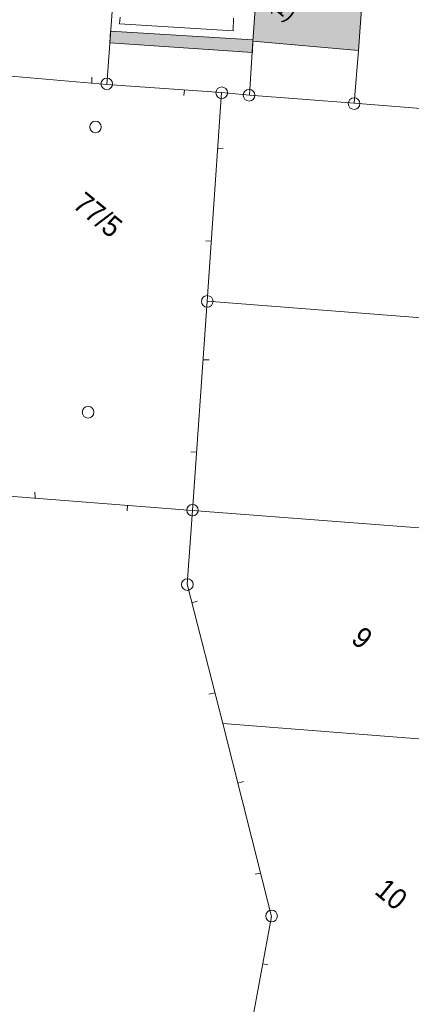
# Model space of a CAD drawing. Header units: metres. Extents: x -740 to 758, y -633 to 854.
# Tile 284 of 656: x -92 to -71, y -450 to -397. Entities that reach past the tile are written whole.
import ezdxf

# ---------------------------------------------------------------- set-up
doc = ezdxf.new("R2010")
doc.units = ezdxf.units.M
doc.header["$MEASUREMENT"] = 0
doc.layers.add('Grundkarte.LOVION', color=7, linetype='Continuous')
doc.layers.add('Grundkarte_Text.LOVION', color=7, linetype='Continuous')
doc.styles.add('ERSTELLTER_STIL_1', font='arial.ttf')

msp = doc.modelspace()

# ---------------------------------------------------------------- hatches: boundary and pattern name
at = {"layer": 'Grundkarte.LOVION', "linetype": 'Continuous', "lineweight": 18}
for points in [[(-72.761, -381.767), (-71.437, -364.17), (-77.155, -363.724), (-79.643, -398.134), (-73.978, -398.644)], [(-87.318, -398.234), (-79.671, -398.757), (-79.649, -398.075), (-87.29, -397.611)]]:
    msp.add_hatch(color=254, dxfattribs=at).paths.add_polyline_path(points)

# ---------------------------------------------------------------- linework, layer by layer
at = {"layer": 'Grundkarte.LOVION', "color": 8, "linetype": 'Continuous', "lineweight": 18}
for points in [[(-86.627, -388.679), (-87.484, -400.467), (-93.266, -399.968), (-114.59, -402.851), (-122.841, -360.477)], [(-77.155, -363.724), (-79.643, -398.134), (-79.831, -401.049), (-81.323, -400.899), (-87.484, -400.467), (-86.627, -388.679)], [(-77.155, -363.724), (-79.643, -398.134), (-79.831, -401.049), (-81.323, -400.899), (-87.484, -400.467), (-86.627, -388.679)], [(-80.68, -396.905), (-80.702, -397.587), (-86.798, -397.208), (-86.773, -396.851)], [(-93.266, -399.968), (-87.484, -400.467), (-81.323, -400.899), (-82.089, -412.116)], [(-88.291, -400.073), (-88.289, -400.398)], [(-83.346, -401.067), (-83.316, -400.769)], [(-81.234, -403.935), (-81.532, -403.905)], [(-82.169, -408.873), (-81.871, -408.903)], [(-82.089, -412.116), (-82.88, -423.366)], [(-81.987, -415.269), (-82.312, -415.271)], [(-82.982, -420.213), (-82.683, -420.243)], [(-91.34, -422.39), (-91.338, -422.715)], [(-94.823, -422.435), (-82.88, -423.366)], [(-94.823, -422.435), (-82.88, -423.366), (-83.173, -427.326), (-81.258, -434.823), (-78.647, -445.208), (-80.306, -454.237), (-83.171, -462.113), (-86.21, -470.331), (-86.837, -472.077), (-89.468, -475.999), (-86.837, -472.077), (-86.21, -470.331), (-73.716, -476.291), (-71.766, -477.194), (-71.701, -477.247), (-61.473, -482.099), (-58.096, -483.69), (-63.851, -495.868), (-66.673, -494.518), (-67.293, -494.224), (-66.673, -494.518), (-63.851, -495.868), (-64.272, -496.707)], [(-86.396, -423.385), (-86.366, -423.086)], [(-82.88, -423.366), (-83.173, -427.326), (-81.258, -434.823), (-78.647, -445.208), (-80.306, -454.237)], [(-82.64, -428.249), (-82.927, -428.336)], [(-82.004, -433.241), (-81.685, -433.18)], [(-80.155, -437.937), (-80.442, -438.024)], [(-79.52, -442.929), (-79.259, -442.874)], [(-78.837, -447.798), (-79.109, -447.736)]]:
    msp.add_lwpolyline(points, dxfattribs=at)
at = {"layer": 'Grundkarte.LOVION', "color": 253, "linetype": 'Continuous', "lineweight": 18}
for points in [[(-77.155, -363.724), (-75.994, -362.901), (-74.584, -362.822), (-71.37, -363.04), (-71.437, -364.17), (-72.761, -381.767), (-73.978, -398.644), (-74.203, -401.474), (-79.831, -401.049), (-79.643, -398.134)], [(-66.634, -435.964), (-81.258, -434.823), (-83.173, -427.326), (-82.88, -423.366), (-82.089, -412.116), (-81.323, -400.899), (-79.831, -401.049), (-74.203, -401.474), (-73.978, -398.644), (-72.761, -381.767), (-61.836, -382.561), (-49.366, -383.44), (-45.615, -383.723), (-47.04, -403.606), (-47.837, -414.797), (-48.603, -426.014), (-49.427, -437.238), (-53.146, -436.981), (-64.641, -436.095)], [(-93.989, -410.413), (-93.266, -399.968), (-87.484, -400.467), (-81.323, -400.899), (-82.089, -412.116), (-82.88, -423.366), (-94.823, -422.435)], [(-81.258, -434.823), (-66.634, -435.964), (-64.641, -436.095), (-53.146, -436.981), (-49.427, -437.238), (-50.888, -456.444), (-54.523, -456.149), (-65.032, -455.374), (-65.954, -455.316), (-69.946, -454.997), (-80.306, -454.237), (-78.647, -445.208)]]:
    msp.add_lwpolyline(points, close=True, dxfattribs=at)
at = {"layer": 'Grundkarte.LOVION', "color": 8, "linetype": 'Continuous', "lineweight": 18}
for points in [[(-77.155, -363.724), (-75.994, -362.901), (-74.584, -362.822), (-71.37, -363.04), (-71.437, -364.17), (-72.761, -381.767), (-73.978, -398.644), (-74.203, -401.474), (-79.831, -401.049), (-79.643, -398.134)], [(-72.761, -381.767), (-73.978, -398.644), (-79.643, -398.134), (-77.155, -363.724), (-71.437, -364.17)], [(-72.761, -381.767), (-61.836, -382.561), (-49.366, -383.44), (-45.615, -383.723), (-47.04, -403.606), (-50.765, -403.291), (-61.754, -402.444), (-64.195, -402.269), (-65.655, -402.145), (-67.291, -402.039), (-70.867, -401.739), (-74.203, -401.474), (-73.978, -398.644)], [(-93.989, -410.413), (-93.266, -399.968), (-87.484, -400.467), (-81.323, -400.899), (-82.089, -412.116), (-82.88, -423.366), (-94.823, -422.435)], [(-81.323, -400.899), (-79.831, -401.049), (-74.203, -401.474), (-70.867, -401.739), (-67.291, -402.039), (-65.655, -402.145), (-64.195, -402.269), (-61.754, -402.444), (-50.765, -403.291), (-47.04, -403.606), (-47.837, -414.797), (-51.472, -414.502), (-65.051, -413.465), (-65.291, -413.43), (-82.089, -412.116)], [(-82.089, -412.116), (-65.291, -413.43), (-65.051, -413.465), (-51.472, -414.502), (-47.837, -414.797), (-48.603, -426.014), (-52.387, -425.705), (-66.056, -424.647), (-68.854, -424.448), (-82.88, -423.366)], [(-82.88, -423.366), (-68.854, -424.448), (-66.056, -424.647), (-52.387, -425.705), (-48.603, -426.014), (-49.427, -437.238), (-53.146, -436.981), (-64.641, -436.095), (-66.634, -435.964), (-81.258, -434.823), (-83.173, -427.326)], [(-81.258, -434.823), (-66.634, -435.964), (-64.641, -436.095), (-53.146, -436.981), (-49.427, -437.238), (-50.888, -456.444), (-54.523, -456.149), (-65.032, -455.374), (-65.954, -455.316), (-69.946, -454.997), (-80.306, -454.237), (-78.647, -445.208)]]:
    msp.add_lwpolyline(points, close=True, dxfattribs=at)
at = {"layer": 'Grundkarte.LOVION', "color": 253, "linetype": 'Continuous', "lineweight": 18}
for points in [[(-86.627, -388.679), (-87.484, -400.467), (-93.266, -399.968), (-114.59, -402.851), (-154.103, -410.438), (-165.763, -412.702)], [(-94.823, -422.435), (-82.88, -423.366), (-83.173, -427.326), (-81.258, -434.823), (-78.647, -445.208), (-80.306, -454.237), (-83.171, -462.113), (-86.21, -470.331), (-86.837, -472.077), (-89.468, -475.999), (-86.837, -472.077), (-86.21, -470.331), (-83.171, -462.113), (-68.387, -466.401), (-57.345, -469.607), (-53.999, -470.58), (-57.355, -482.199), (-58.096, -483.69), (-63.851, -495.868), (-66.673, -494.518), (-67.293, -494.224)]]:
    msp.add_lwpolyline(points, dxfattribs=at)
at = {"layer": 'Grundkarte.LOVION', "color": 7, "linetype": 'Continuous', "lineweight": 13}
msp.add_lwpolyline([(-87.318, -398.234), (-87.29, -397.611), (-79.649, -398.075), (-79.671, -398.757)], close=True, dxfattribs=at)
at = {"layer": 'Grundkarte.LOVION', "color": 9, "linetype": 'Continuous', "lineweight": 18}
for centre, radius in [((-87.485, -400.439), 0.313), ((-81.316, -400.916), 0.313), ((-79.848, -401.049), 0.313), ((-74.211, -401.501), 0.313), ((-88.09, -402.754), 0.311), ((-82.094, -412.132), 0.312), ((-88.487, -418.093), 0.314), ((-82.886, -423.354), 0.311), ((-83.164, -427.353), 0.314), ((-78.642, -445.175), 0.314)]:
    msp.add_circle(centre, radius, dxfattribs=at)

# ---------------------------------------------------------------- texts
at = {"layer": 'Grundkarte_Text.LOVION', "color": 7, "linetype": 'Continuous', "lineweight": 13, "attachment_point": 7, "style": 'ERSTELLTER_STIL_1'}
for s, insert, char_height, rotation in [('{\\A1;\\W0.89445x;(1)}', (-78.862, -396.482), 0.83076, 320.5859), ('{\\A1;\\W0.89449x;77/5}', (-89.379, -407.056), 1.12432, 320.5853), ('{\\A1;\\W0.89448x;9}', (-74.442, -430.415), 1.12432, 320.5853), ('{\\A1;\\W0.89450x;10}', (-73.176, -443.947), 1.12434, 320.5841)]:
    msp.add_mtext(s, dxfattribs=dict(at, insert=insert, char_height=char_height, rotation=rotation))

doc.saveas('drawing.dxf')
